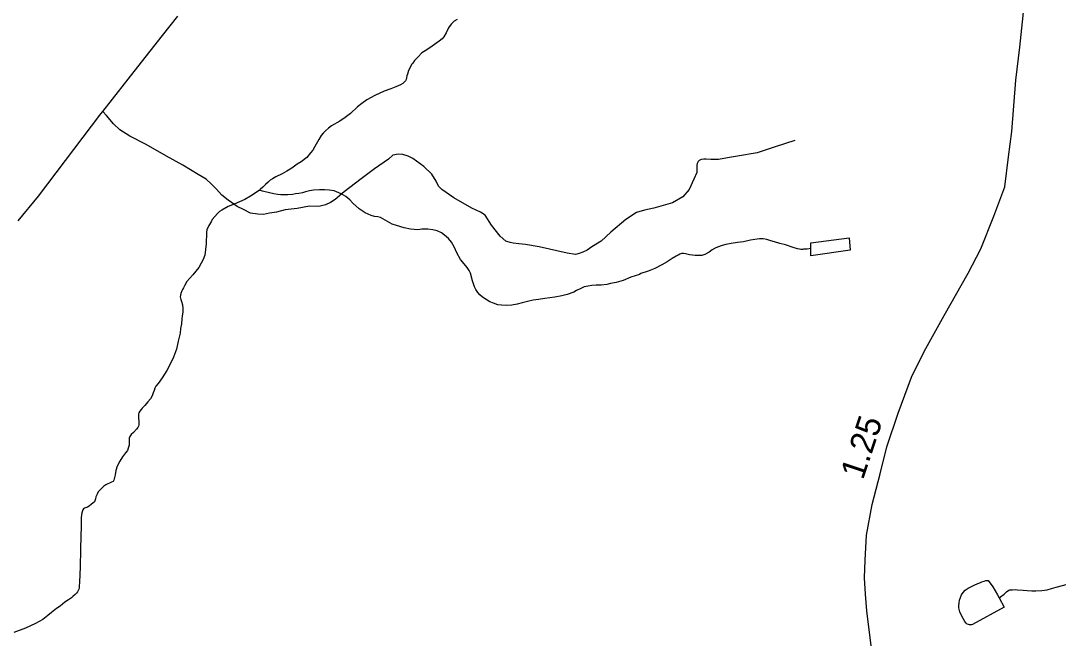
# Model space of a CAD drawing. Extents: x 2220236 to 2384410, y 720751 to 894131.
# Drawn here: x 2280833 to 2286193, y 836195 to 839390 of the extents above; entities that cross this region are included whole.
import ezdxf

# ---------------------------------------------------------------- set-up
doc = ezdxf.new("R2010")
doc.units = 0
for name, color, linetype in [('Exist Hydrographic Creek Single Shore', 7, 'Continuous'), ('Exist Hydrographic Misc Water Feature', 7, 'Continuous'), ('Exist Hydrographic Pond Under 1500 Sq Ft', 7, 'Continuous'), ('Exist Road Non-System Type 51', 7, 'Continuous'), ('Exist Road Primary NC Attributed', 7, 'Continuous'), ('Exist Road Primary NC Service Mileage Hundredths English Label', 7, 'Continuous'), ('Exist Road Secondary Type 51 Attributed', 7, 'Continuous')]:
    doc.layers.add(name, color=color, linetype=linetype)

msp = doc.modelspace()

# ---------------------------------------------------------------- linework, layer by layer
at = {"layer": 'Exist Hydrographic Creek Single Shore'}
for points in [[(2282064.3, 838514.3), (2282020.3, 838484.1), (2281990.5, 838467.3), (2281934.5, 838443.2), (2281904.8, 838430.7), (2281870.6, 838412.4), (2281859, 838404.5), (2281848.9, 838394.2), (2281835.5, 838379.7), (2281821.4, 838363.6), (2281815.6, 838352.2), (2281804, 838331.8), (2281793.7, 838310), (2281792.1, 838297.6), (2281792.4, 838277.3), (2281790.3, 838257.6), (2281790.6, 838237.9), (2281786.7, 838209.2), (2281783.1, 838179.7), (2281775.1, 838156.9), (2281765.5, 838137.4), (2281751.9, 838114.8), (2281737.8, 838097), (2281722, 838077), (2281706.5, 838060.9), (2281691.4, 838043.2), (2281680.5, 838024.4), (2281672.7, 838010.8), (2281668.9, 838002.7), (2281664.8, 837994.6), (2281659, 837980.6), (2281657, 837964.2), (2281659.3, 837950.4), (2281663.4, 837940.5), (2281667.6, 837922.3), (2281669.5, 837904.3), (2281669.8, 837886.2), (2281666, 837864), (2281664.1, 837850.3), (2281662.3, 837824.1), (2281658.5, 837800.2), (2281656.7, 837776.6), (2281645.3, 837734.2), (2281637.6, 837694), (2281622, 837651.7), (2281604.2, 837616), (2281586.8, 837583.6), (2281563, 837545.7), (2281543.1, 837517.2), (2281531.3, 837502.7), (2281525.5, 837493), (2281521.7, 837480.9), (2281517.5, 837468.6), (2281513.9, 837457.2), (2281509.8, 837449), (2281502.1, 837437.1), (2281489.9, 837420.9), (2281474.1, 837402.2), (2281460.4, 837388.7), (2281454.7, 837382.3), (2281448.6, 837374.2), (2281442.5, 837364.5), (2281441.4, 837358.6), (2281440.9, 837352.1), (2281441, 837338.3), (2281442.9, 837320.2), (2281443.4, 837313.6), (2281443.2, 837306.1), (2281442.5, 837302.2), (2281441.4, 837296.3), (2281438, 837289.2), (2281431.2, 837280.1), (2281415.5, 837264), (2281403.8, 837252.2), (2281396.3, 837243.1), (2281391.9, 837233.4), (2281392.2, 837218), (2281392.1, 837197.3), (2281388.2, 837182), (2281384.7, 837169.6), (2281374.6, 837157.6), (2281358.7, 837137.3), (2281344.2, 837115.6), (2281331.5, 837088.7), (2281323.5, 837066.9), (2281319.7, 837044.6), (2281313.9, 837016.9), (2281311.9, 837013), (2281309.5, 837010.4), (2281301.9, 837006.6), (2281272.1, 836992.5), (2281262.4, 836985.1), (2281249.7, 836973.9), (2281238.7, 836963.7), (2281232.6, 836956.2), (2281226.5, 836944.2), (2281220.9, 836930.2)], [(2281220.9, 836930.2), (2281218.8, 836919.8), (2281212.9, 836905.8), (2281205.2, 836897.8), (2281198.8, 836892.3), (2281186.8, 836883.4), (2281177.2, 836878), (2281161.4, 836871.8), (2281157.4, 836869.2), (2281153.3, 836863.8), (2281147.7, 836847.5), (2281144, 836823.6), (2281143.9, 836775.4), (2281142.7, 836729.5), (2281141.2, 836659), (2281140, 836569.5), (2281136.1, 836490.2), (2281135, 836469.6), (2281133.8, 836461.4), (2281132, 836454.2), (2281128.9, 836446.7), (2281125.2, 836439.6), (2281121.4, 836433.1), (2281113.7, 836425.7), (2281101.7, 836415.5), (2281095, 836409), (2281079.4, 836398.6), (2281059.8, 836386.8), (2281035.7, 836366), (2281018.1, 836353.9), (2280992.1, 836334.1), (2280972.1, 836318.1), (2280946.7, 836297.3), (2280908.9, 836276.8), (2280857.2, 836252.3), (2280797.4, 836229.9)]]:
    msp.add_lwpolyline(points, dxfattribs=at)
at = {"layer": 'Exist Hydrographic Misc Water Feature'}
for points in [[(2283087.2, 839397.4), (2283072.6, 839387.9), (2283064.6, 839381.5), (2283056.5, 839373.4), (2283042, 839353.4), (2283030, 839327.4), (2283018.4, 839307), (2283009, 839296.7), (2282994.7, 839284.5), (2282958.7, 839258.4), (2282930.8, 839239.9), (2282905.2, 839224.1), (2282885.1, 839204.1), (2282867.3, 839185.5), (2282857.5, 839171.9), (2282851.5, 839163.8), (2282849.4, 839159.6), (2282835.7, 839133), (2282830.1, 839115.1), (2282828, 839105.3), (2282826.1, 839095.5), (2282824.3, 839087.3), (2282820.2, 839079.2), (2282806.5, 839067), (2282794.5, 839059.1), (2282770.7, 839049.1), (2282744.9, 839038.8), (2282710.9, 839026.4), (2282661.2, 839003.8), (2282621.4, 838981.7), (2282595.4, 838963.2), (2282571.7, 838945), (2282536, 838911.9), (2282508.3, 838890.5), (2282480.4, 838872.1), (2282438.9, 838847.7), (2282422.9, 838835.6), (2282407.1, 838821.1), (2282395.1, 838809.2), (2282385, 838797), (2282373.4, 838776.9), (2282352.3, 838740.3), (2282341.8, 838722.4), (2282330.3, 838707.3), (2282310.2, 838684.7), (2282280.5, 838662.4), (2282260.6, 838649.7), (2282232.6, 838629.6), (2282207, 838613.7), (2282183.1, 838599.5), (2282150.7, 838583.7)], [(2282150.7, 838583.7), (2282133.4, 838574.2), (2282121.4, 838566.3), (2282110.7, 838556.7), (2282097.4, 838544.8), (2282083.9, 838530.3), (2282069.9, 838518.2), (2282064.3, 838514.3)], [(2282936.2, 838313.2), (2282905.3, 838313.9), (2282883.3, 838311.1), (2282865.3, 838311.4), (2282845.6, 838313.5), (2282813.3, 838320.7), (2282773.2, 838332.4), (2282751.1, 838340), (2282690.8, 838373.4), (2282676.7, 838377.7), (2282661, 838379.6), (2282642.8, 838384.9), (2282612.6, 838398.7), (2282580.5, 838419), (2282548.3, 838448.5), (2282532, 838465.9), (2282512.3, 838482.1), (2282488, 838495.7), (2282451.9, 838511.9), (2282425.7, 838515), (2282402.5, 838517.2), (2282375.6, 838516.7), (2282345.7, 838515.7), (2282323.7, 838512.2), (2282303.9, 838506.1), (2282288, 838502.2), (2282268.6, 838498.6), (2282252.1, 838495.7), (2282236, 838493.4), (2282212, 838491.6), (2282192, 838491), (2282176.3, 838491.4), (2282158.3, 838492.7), (2282140.6, 838495.4), (2282118.1, 838500.8), (2282088.1, 838507.9), (2282081.9, 838510.7), (2282071.8, 838512.6), (2282064.3, 838514.3)], [(2284915.1, 838213.1), (2284895.4, 838209.6), (2284885.2, 838209.8), (2284877.3, 838210), (2284871.4, 838209.1), (2284863.2, 838209.3), (2284855.4, 838210.5), (2284845.6, 838212.3), (2284823.4, 838219.3), (2284783, 838232.3), (2284755, 838240.4), (2284727.3, 838248.2), (2284707.7, 838253.5), (2284687.2, 838259.9), (2284668.5, 838263.5), (2284648.9, 838263.9), (2284625.2, 838261.1), (2284603.1, 838257.3), (2284567.2, 838248.2), (2284535, 838244), (2284503.4, 838239.7), (2284475.4, 838233.8), (2284456.9, 838229.2), (2284433.2, 838221.5), (2284419.6, 838215.2), (2284405.6, 838207.3), (2284389.3, 838195.5), (2284367.7, 838182.8), (2284350.6, 838178.3), (2284335.8, 838177), (2284317.8, 838178), (2284303.7, 838179.9), (2284287.7, 838181.9), (2284267.8, 838185.6), (2284256, 838187.5), (2284251.7, 838187.6), (2284245.8, 838187.7), (2284237.9, 838183.9), (2284229.9, 838179.8), (2284218, 838173.5), (2284198.1, 838161.8), (2284172.5, 838144.9), (2284144.3, 838129.1), (2284108.4, 838110.2), (2284074.7, 838096.1), (2284036.7, 838083.8), (2284028.8, 838080), (2283984.8, 838065.2), (2283945.1, 838048.9), (2283908.5, 838038.2), (2283879.2, 838032.3), (2283861.1, 838028.4), (2283831.5, 838024.1), (2283805.6, 838024), (2283783.5, 838021.8), (2283763.8, 838018.9), (2283743.4, 838015.4), (2283725.8, 838006.6), (2283703.6, 837996.5), (2283689.7, 837988.6), (2283656, 837976.2), (2283628.3, 837968.6), (2283592.1, 837961.8), (2283540.4, 837955.7), (2283506.9, 837950.5), (2283480.2, 837947.1), (2283450.2, 837940.1), (2283422.5, 837932.5), (2283396.5, 837925.8), (2283370.1, 837920.5), (2283340.6, 837919.5), (2283316.7, 837921.6), (2283297.1, 837923.6), (2283274.6, 837930.7), (2283256.4, 837938.6), (2283236.6, 837950.5), (2283218.2, 837962.3), (2283204.6, 837974.1), (2283194.1, 837986.5), (2283183.9, 838002.4), (2283177.6, 838016.3), (2283169.8, 838036.2), (2283165.8, 838046.1), (2283155.5, 838085.7), (2283148.9, 838100.6), (2283139, 838115.5), (2283122.7, 838133.9), (2283104.5, 838157.2), (2283086.2, 838192.1), (2283072, 838222.8), (2283057.8, 838246.8), (2283041.8, 838265.1), (2283021.5, 838282.9), (2283005.6, 838294.7), (2282983.5, 838305), (2282961.3, 838310.4), (2282936.2, 838313.2)], [(2285886.9, 836409.7), (2285895.2, 836414.4), (2285912.9, 836428.8), (2285926.3, 836440), (2285936.9, 836448.7), (2285942.9, 836451.2), (2285946.8, 836451.1), (2285956.7, 836450.9), (2285970.8, 836451.3), (2285982.9, 836451), (2286012.4, 836448.8), (2286032, 836446.7), (2286056.9, 836445.5), (2286077.3, 836445.8), (2286108.4, 836446.1), (2286134.8, 836450.5), (2286158.5, 836456.5), (2286182.6, 836463.3), (2286240.3, 836479.4)]]:
    msp.add_lwpolyline(points, dxfattribs=at)
at = {"layer": 'Exist Hydrographic Pond Under 1500 Sq Ft'}
for points in [[(2284915.1, 838213.1), (2284915.1, 838243.7), (2285112.4, 838269.7), (2285117.3, 838205.7), (2284915.3, 838175.4), (2284915.1, 838213.1)], [(2285886.9, 836409.7), (2285913.8, 836360.6), (2285750.6, 836271.5), (2285744.6, 836269), (2285740.7, 836269.1), (2285734.8, 836269.2), (2285728.6, 836271), (2285722.7, 836272.7), (2285716.3, 836278.8), (2285710.6, 836287.1), (2285692.2, 836317), (2285683.7, 836336.8), (2285679.9, 836356.6), (2285679.4, 836368.1), (2285681.7, 836382.8), (2285683.3, 836396.5), (2285687.2, 836410.6), (2285693.1, 836424.2), (2285700.9, 836436.5), (2285712.6, 836448.4), (2285726.9, 836458.9), (2285758.7, 836475.3), (2285776.6, 836483.2), (2285788.5, 836487.2), (2285798.4, 836491.9), (2285810.3, 836495.6), (2285818.2, 836498), (2285830.4, 836497.8), (2285854.6, 836466.1), (2285879, 836424.6), (2285886.9, 836409.7)]]:
    msp.add_lwpolyline(points, dxfattribs=at)
at = {"layer": 'Exist Road Non-System Type 51'}
msp.add_lwpolyline([(2284832.7, 838772), (2284730.8, 838738.6), (2284637.8, 838708.8), (2284535.9, 838691.2), (2284483.2, 838682.4), (2284437.6, 838673.6), (2284397.2, 838673.6), (2284374.4, 838675.4), (2284362.1, 838675.4), (2284348, 838673.6), (2284337.5, 838668.4), (2284332.2, 838663.1), (2284327, 838652.6), (2284325.2, 838643.8), (2284325.2, 838606.9), (2284309.4, 838571.7), (2284286.6, 838519), (2284253.2, 838480.4), (2284200.5, 838450.5), (2284104, 838422.4), (2284054.8, 838411.8), (2284014.4, 838399.5), (2283958.2, 838364.4), (2283881, 838297.6), (2283831.8, 838251.9), (2283782.6, 838222.1), (2283759.8, 838204.5), (2283737, 838194), (2283717.7, 838188.7), (2283698.3, 838183.4), (2283656.2, 838190.4), (2283510.5, 838222.1), (2283440.2, 838234.4), (2283405.1, 838237.9), (2283377, 838241.4), (2283361.2, 838244.9), (2283338.4, 838251.9), (2283310.3, 838278.3), (2283264.6, 838334.5), (2283231.3, 838385.5), (2283208.4, 838401.3), (2283162.8, 838422.4), (2283069.7, 838475.1), (2283008.3, 838519), (2282990.7, 838536.6), (2282978.4, 838561.2), (2282955.6, 838598.1), (2282915.2, 838636.7), (2282859, 838678.9), (2282834.4, 838691.2), (2282806.3, 838700), (2282783.5, 838701.7), (2282755.4, 838696.5), (2282732.6, 838675.4), (2282660.6, 838626.2), (2282592.1, 838573.5), (2282504.3, 838506.7), (2282456.9, 838466.3), (2282432.3, 838452.2), (2282407.7, 838439.9), (2282372.6, 838431.2), (2282325.2, 838432.9), (2282260.2, 838420.6), (2282198.8, 838413.6), (2282153.1, 838401.3), (2282118, 838396), (2282086.4, 838389), (2282058.3, 838390.8), (2282019.7, 838396), (2281982.8, 838415.3), (2281951.2, 838431.2), (2281904.7, 838462.8), (2281871.3, 838489.1), (2281843.2, 838520.8), (2281818.6, 838545.4), (2281790.5, 838571.7), (2281748.4, 838596.3), (2281669.4, 838643.8), (2281585.1, 838691.2), (2281479.7, 838750.9), (2281395.4, 838794.9), (2281344.5, 838826.5), (2281311.2, 838858.1), (2281276, 838900.3), (2281256.8, 838921.5)], dxfattribs=at)
at = {"layer": 'Exist Road Primary NC Attributed'}
msp.add_lwpolyline([(2285225.6, 836160.2), (2285204.7, 836342), (2285196.7, 836427.9), (2285192.7, 836511.7), (2285194.7, 836603.6), (2285202.7, 836733.4), (2285230.6, 836891.2), (2285272.5, 837049), (2285307.5, 837188.8), (2285365.3, 837362.6), (2285434.2, 837548.3), (2285500.1, 837682.1), (2285603.9, 837867.9), (2285726.6, 838085.6), (2285792.5, 838211.4), (2285860.3, 838381.2), (2285916.2, 838533), (2285935.3, 838686.8), (2285952.2, 838818.6), (2285974.1, 839084.2), (2285994.1, 839254), (2286027, 839567.4)], dxfattribs=at)
at = {"layer": 'Exist Road Secondary Type 51 Attributed'}
msp.add_lwpolyline([(2280818.6, 838356.9), (2280923.4, 838483.9), (2281246.2, 838909.1), (2281256.8, 838921.5), (2281436.7, 839151.6), (2281564.9, 839315), (2281643.9, 839413.4)], dxfattribs=at)

# ---------------------------------------------------------------- texts
at = {"layer": 'Exist Road Primary NC Service Mileage Hundredths English Label'}
msp.add_text('1.25', height=125, rotation=71.576, dxfattribs=at).set_placement((2285183.8, 837014.3))

doc.saveas('drawing.dxf')
